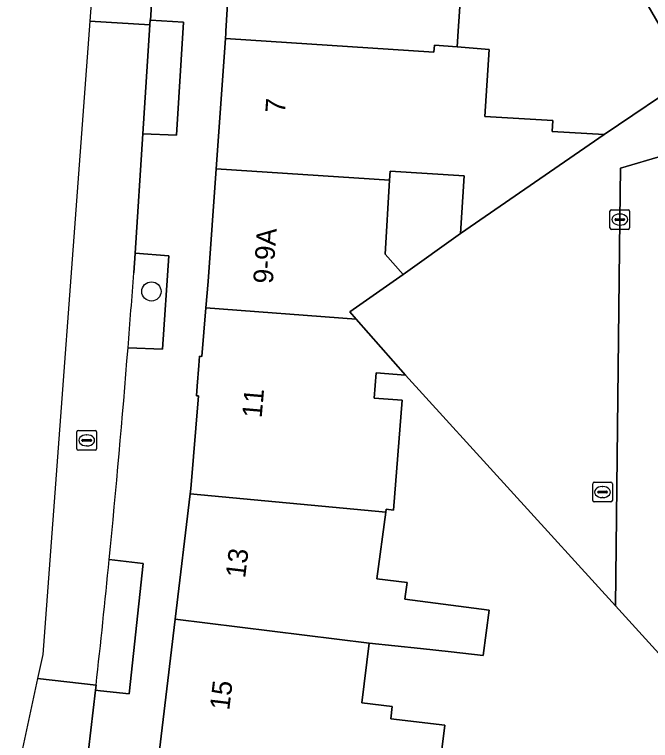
# Model space of a CAD drawing. Extents: x 161798 to 162385, y 382315 to 382833.
# Drawn here: x 161865.36 to 161897.65, y 382713.97 to 382750.85 of the extents above; entities that cross this region are included whole.
import ezdxf

# ---------------------------------------------------------------- set-up
doc = ezdxf.new("R2010")
doc.units = 0
for name, color, linetype in [('IMGEO_Boom', 7, 'Continuous'), ('IMGEO_Erf', 7, 'Continuous'), ('IMGEO_Groenvoorziening', 7, 'Continuous'), ('IMGEO_Kolk', 7, 'Continuous'), ('IMGEO_Pand', 7, 'Continuous'), ('IMGEO_Pand_nummerreeks', 7, 'Continuous'), ('IMGEO_Parkeervlak_open', 7, 'Continuous'), ('IMGEO_Rijbaan_lokaal_gesloten', 7, 'Continuous'), ('IMGEO_Rijbaan_lokaal_open', 7, 'Continuous'), ('IMGEO_Rioolput', 7, 'Continuous'), ('IMGEO_Voetpad_open', 7, 'Continuous')]:
    doc.layers.add(name, color=color, linetype=linetype)

msp = doc.modelspace()

# ---------------------------------------------------------------- linework, layer by layer
at = {"layer": 'IMGEO_Boom'}
msp.add_circle((161872.309, 382736.778), 0.489, dxfattribs=at)
at = {"layer": 'IMGEO_Erf'}
for points in [[(161896.856, 382752.479), (161894.697, 382756.245), (161894.623, 382756.375), (161893.282, 382756.464), (161893.274, 382756.337), (161876.53, 382757.422), (161876.472, 382756.424), (161893.208, 382755.339), (161893.098, 382753.679), (161888.159, 382754.005), (161887.891, 382750), (161887.838, 382749.211), (161889.46, 382749.074), (161889.246, 382745.673), (161892.698, 382745.456), (161892.664, 382744.91), (161895.29, 382744.746), (161899.614, 382747.667), (161898.277, 382750)], [(161888.191, 382742.655), (161884.435, 382742.891), (161884.406, 382742.431), (161884.171, 382738.68), (161885.096, 382737.631), (161888.007, 382739.717)]]:
    msp.add_lwpolyline(points, close=True, dxfattribs=at)
msp.add_lwpolyline([(161914.601, 382700.2), (161895.871, 382720.8), (161885.214, 382732.521), (161883.719, 382732.64), (161883.617, 382731.364), (161885.045, 382731.25), (161884.598, 382725.662), (161884.227, 382725.711), (161884.207, 382725.558), (161883.762, 382722.186), (161885.292, 382721.984), (161885.216, 382721.407), (161885.181, 382721.141), (161889.451, 382720.579), (161889.149, 382718.29), (161887.532, 382718.465), (161885.972, 382718.634), (161883.37, 382718.916), (161882.998, 382715.886), (161884.534, 382715.698), (161884.458, 382715.074), (161887.209, 382714.737), (161886.79, 382711.321)], dxfattribs=at)
at = {"layer": 'IMGEO_Groenvoorziening'}
msp.add_lwpolyline([(161872.269, 382750.567), (161872.248, 382750.568), (161872.232, 382750.329), (161871.871, 382744.782), (161873.589, 382744.72), (161873.944, 382750.456)], close=True, dxfattribs=at)
for points in [[(161871.122, 382733.92), (161872.865, 382733.841), (161873.191, 382738.581), (161871.478, 382738.731)], [(161871.478, 382738.731), (161871.413, 382737.727)], [(161869.5, 382716.779), (161869.47, 382716.521), (161869.724, 382716.493), (161871.181, 382716.336), (161871.891, 382722.957), (161870.164, 382723.153)]]:
    msp.add_lwpolyline(points, dxfattribs=at)
for centre, radius, start, end in [((161356.253, 382775.19), 516.521, 355.41715, 355.84068), ((161305.964, 382778.706), 566.929, 353.72893, 354.3766)]:
    msp.add_arc(centre, radius, start, end, dxfattribs=at)
at = {"layer": 'IMGEO_Kolk'}
for p, q in [((161895.59, 382740.003), (161895.59, 382740.855)), ((161895.665, 382740.929), (161896.517, 382740.929)), ((161896.078, 382740.709), (161896.103, 382740.709)), ((161896.591, 382740.855), (161896.591, 382740.003)), ((161895.849, 382740.423), (161895.849, 382740.435)), ((161896.287, 382740.386), (161895.889, 382740.386)), ((161895.892, 382740.472), (161896.29, 382740.472)), ((161896.333, 382740.435), (161896.333, 382740.423)), ((161896.517, 382739.929), (161895.665, 382739.929)), ((161896.101, 382740.149), (161896.076, 382740.149)), ((161894.715, 382726.161), (161894.715, 382727.013)), ((161894.79, 382727.087), (161895.642, 382727.087)), ((161895.716, 382727.013), (161895.716, 382726.161)), ((161895.203, 382726.867), (161895.228, 382726.867)), ((161894.974, 382726.581), (161894.974, 382726.593)), ((161895.412, 382726.544), (161895.014, 382726.544)), ((161895.017, 382726.63), (161895.415, 382726.63)), ((161895.226, 382726.307), (161895.201, 382726.307)), ((161895.458, 382726.593), (161895.458, 382726.581)), ((161895.642, 382726.087), (161894.79, 382726.087))]:
    msp.add_line(p, q, dxfattribs=at)
for points in [[(161895.59, 382740.003), (161895.59, 382740.855)], [(161895.665, 382740.929), (161896.517, 382740.929)], [(161896.591, 382740.855), (161896.591, 382740.003)], [(161896.517, 382739.929), (161895.665, 382739.929)], [(161894.715, 382726.161), (161894.715, 382727.013)], [(161894.79, 382727.087), (161895.642, 382727.087)], [(161895.716, 382727.013), (161895.716, 382726.161)], [(161895.642, 382726.087), (161894.79, 382726.087)]]:
    msp.add_lwpolyline(points, dxfattribs=at)
for centre, radius, start, end in [((161895.667, 382740.853), 0.0765, 91.552, 178.448), ((161895.667, 382740.853), 0.0765, 91.552, 178.448), ((161896.515, 382740.853), 0.0765, 1.552, 88.448), ((161896.515, 382740.853), 0.0765, 1.552, 88.448), ((161895.889, 382740.432), 0.0403, 85.8775, 175.7526), ((161895.886, 382740.422), 0.0366, 178.938, 274.7102), ((161896.29, 382740.429), 0.043, 264.8664, 352.4533), ((161896.294, 382740.434), 0.0386, 1.7309, 96.639), ((161895.667, 382740.005), 0.0765, 181.552, 268.448), ((161895.667, 382740.005), 0.0765, 181.552, 268.448), ((161896.515, 382740.005), 0.0765, 271.552, 358.448), ((161896.515, 382740.005), 0.0765, 271.552, 358.448), ((161894.792, 382727.011), 0.0765, 91.552, 178.448), ((161894.792, 382727.011), 0.0765, 91.552, 178.448), ((161895.64, 382727.011), 0.0765, 1.552, 88.448), ((161895.64, 382727.011), 0.0765, 1.552, 88.448), ((161895.014, 382726.59), 0.0403, 85.8775, 175.7526), ((161895.011, 382726.58), 0.0366, 178.938, 274.7102), ((161895.415, 382726.587), 0.043, 264.8664, 352.4533), ((161895.419, 382726.592), 0.0386, 1.7309, 96.639), ((161894.792, 382726.163), 0.0765, 181.552, 268.448), ((161894.792, 382726.163), 0.0765, 181.552, 268.448), ((161895.64, 382726.163), 0.0765, 271.552, 358.448), ((161895.64, 382726.163), 0.0765, 271.552, 358.448)]:
    msp.add_arc(centre, radius, start, end, dxfattribs=at)
for centre, major_axis, ratio, start_param, end_param in [((161896.077, 382740.429), (-0.387, 0.002), 0.722429, 4.712389, 7.853982), ((161896.102, 382740.429), (-0.39, 0.002), 0.717154, 1.570796, 4.712389), ((161895.202, 382726.587), (-0.387, 0.002), 0.722429, 4.712389, 7.853982), ((161895.227, 382726.587), (-0.39, 0.002), 0.717154, 1.570796, 4.712389)]:
    msp.add_ellipse(centre, major_axis=major_axis, ratio=ratio, start_param=start_param, end_param=end_param, dxfattribs=at)
at = {"layer": 'IMGEO_Pand'}
for points in [[(161886.655, 382748.938), (161886.677, 382749.284), (161887.838, 382749.211), (161887.891, 382750), (161888.159, 382754.005), (161893.098, 382753.679), (161893.208, 382755.339), (161876.472, 382756.424), (161876.094, 382750), (161876.088, 382749.897), (161876.069, 382749.624)], [(161892.664, 382744.91), (161892.698, 382745.456), (161889.246, 382745.673), (161889.46, 382749.074), (161887.838, 382749.211), (161886.677, 382749.284), (161886.655, 382748.938), (161876.069, 382749.624), (161875.598, 382743.001), (161884.406, 382742.431), (161884.435, 382742.891), (161888.191, 382742.655), (161888.007, 382739.717), (161895.29, 382744.746)], [(161884.171, 382738.68), (161884.406, 382742.431), (161875.598, 382743.001), (161875.191, 382737.286), (161875.078, 382735.954), (161882.708, 382735.363), (161882.38, 382735.735), (161885.096, 382737.631)], [(161885.045, 382731.25), (161883.617, 382731.364), (161883.719, 382732.64), (161885.214, 382732.521), (161882.708, 382735.363), (161875.078, 382735.954), (161874.867, 382733.48), (161874.758, 382733.485), (161874.718, 382733.013), (161874.629, 382731.958), (161874.59, 382731.483), (161874.7, 382731.474), (161874.306, 382726.749), (161874.275, 382726.494), (161884.207, 382725.558), (161884.227, 382725.711), (161884.598, 382725.662)], [(161884.207, 382725.558), (161874.275, 382726.494), (161873.512, 382720.129), (161883.37, 382718.916), (161885.972, 382718.634), (161887.532, 382718.465), (161889.149, 382718.29), (161889.451, 382720.579), (161885.181, 382721.141), (161885.216, 382721.407), (161885.292, 382721.984), (161883.762, 382722.186)], [(161873.512, 382720.129), (161872.665, 382713.056), (161886.79, 382711.321), (161887.209, 382714.737), (161884.458, 382715.074), (161884.534, 382715.698), (161882.998, 382715.886), (161883.37, 382718.916)]]:
    msp.add_lwpolyline(points, close=True, dxfattribs=at)
at = {"layer": 'IMGEO_Parkeervlak_open'}
msp.add_lwpolyline([(161896.963, 382754.408), (161896.856, 382752.479), (161898.277, 382750), (161899.614, 382747.667), (161895.29, 382744.746), (161888.007, 382739.717), (161885.096, 382737.631), (161882.38, 382735.735), (161882.708, 382735.363), (161885.214, 382732.521), (161895.871, 382720.8), (161896.091, 382740.429), (161896.119, 382743.033), (161900.49, 382744.324), (161900.142, 382749.934)], close=True, dxfattribs=at)
at = {"layer": 'IMGEO_Rijbaan_lokaal_gesloten'}
for points in [[(161871.413, 382737.727), (161871.478, 382738.731), (161871.871, 382744.782), (161872.232, 382750.329), (161869.18, 382750.506), (161866.788, 382718.343), (161866.524, 382717.11)], [(161866.524, 382717.11), (161869.5, 382716.779)]]:
    msp.add_lwpolyline(points, dxfattribs=at)
for centre, radius, start, end in [((161356.253, 382775.19), 516.521, 355.41715, 355.84068), ((161302.462, 382779.091), 570.452, 354.37261, 355.45832), ((161305.964, 382778.706), 566.929, 353.72893, 354.3766)]:
    msp.add_arc(centre, radius, start, end, dxfattribs=at)
at = {"layer": 'IMGEO_Rijbaan_lokaal_open'}
msp.add_lwpolyline([(161899.245, 382795.417), (161896.963, 382754.408), (161900.142, 382749.934), (161900.49, 382744.324), (161896.119, 382743.033), (161896.091, 382740.429), (161895.871, 382720.8), (161914.601, 382700.2), (161917.642, 382696.935), (161921.051, 382693.277), (161925.083, 382696.984), (161922.903, 382699.334), (161920.781, 382701.625), (161909.25, 382714.065), (161906.086, 382717.146), (161905.916, 382717.334), (161905.746, 382717.526)], dxfattribs=at)
for points in [[(161869.18, 382750.506), (161872.232, 382750.329), (161872.248, 382750.568), (161872.269, 382750.567), (161873.039, 382762.948), (161873.007, 382762.949), (161873.011, 382763.009), (161873.03, 382763.273), (161870.141, 382763.42)], [(161865.358, 382711.665), (161868.849, 382711.229), (161868.878, 382711.442), (161869.47, 382716.521), (161869.5, 382716.779), (161866.524, 382717.11)]]:
    msp.add_lwpolyline(points, close=True, dxfattribs=at)
at = {"layer": 'IMGEO_Rioolput'}
for p, q in [((161868.524, 382728.788), (161868.524, 382729.64)), ((161868.599, 382729.714), (161869.451, 382729.714)), ((161869.525, 382729.64), (161869.525, 382728.788)), ((161868.783, 382729.208), (161868.783, 382729.22)), ((161868.826, 382729.257), (161869.224, 382729.257)), ((161869.012, 382729.494), (161869.037, 382729.494)), ((161869.267, 382729.22), (161869.267, 382729.208)), ((161869.221, 382729.171), (161868.823, 382729.171)), ((161869.035, 382728.934), (161869.01, 382728.934)), ((161869.451, 382728.714), (161868.599, 382728.714))]:
    msp.add_line(p, q, dxfattribs=at)
for points in [[(161868.524, 382728.788), (161868.524, 382729.64)], [(161868.599, 382729.714), (161869.451, 382729.714)], [(161869.525, 382729.64), (161869.525, 382728.788)], [(161869.451, 382728.714), (161868.599, 382728.714)]]:
    msp.add_lwpolyline(points, dxfattribs=at)
for centre, radius, start, end in [((161868.601, 382729.638), 0.0765, 91.552, 178.448), ((161868.601, 382729.638), 0.0765, 91.552, 178.448), ((161869.449, 382729.638), 0.0765, 1.552, 88.448), ((161869.449, 382729.638), 0.0765, 1.552, 88.448), ((161868.823, 382729.217), 0.0403, 85.8775, 175.7526), ((161869.228, 382729.219), 0.0386, 1.7309, 96.639), ((161868.82, 382729.207), 0.0366, 178.938, 274.7102), ((161869.224, 382729.214), 0.043, 264.8664, 352.4533), ((161868.601, 382728.79), 0.0765, 181.552, 268.448), ((161868.601, 382728.79), 0.0765, 181.552, 268.448), ((161869.449, 382728.79), 0.0765, 271.552, 358.448), ((161869.449, 382728.79), 0.0765, 271.552, 358.448)]:
    msp.add_arc(centre, radius, start, end, dxfattribs=at)
for centre, major_axis, ratio, start_param, end_param in [((161869.011, 382729.214), (-0.387, 0.002), 0.722429, 4.712389, 7.853982), ((161869.036, 382729.214), (-0.39, 0.002), 0.717154, 1.570796, 4.712389)]:
    msp.add_ellipse(centre, major_axis=major_axis, ratio=ratio, start_param=start_param, end_param=end_param, dxfattribs=at)
at = {"layer": 'IMGEO_Voetpad_open'}
for points in [[(161873.515, 382770.269), (161873.413, 382768.797), (161875.146, 382768.641), (161874.719, 382762.9), (161873.011, 382763.009), (161873.007, 382762.949), (161873.039, 382762.948), (161872.269, 382750.567), (161873.944, 382750.456), (161873.589, 382744.72), (161871.871, 382744.782), (161871.478, 382738.731), (161873.191, 382738.581), (161872.865, 382733.841), (161871.122, 382733.92)], [(161872.665, 382713.056), (161873.512, 382720.129), (161874.275, 382726.494), (161874.306, 382726.749), (161874.7, 382731.474), (161874.59, 382731.483), (161874.629, 382731.958), (161874.718, 382733.013), (161874.758, 382733.485), (161874.867, 382733.48), (161875.078, 382735.954), (161875.191, 382737.286), (161875.598, 382743.001), (161876.069, 382749.624), (161876.088, 382749.897), (161876.094, 382750), (161876.472, 382756.424)], [(161870.164, 382723.153), (161871.891, 382722.957), (161871.181, 382716.336), (161869.724, 382716.493), (161869.47, 382716.521), (161868.878, 382711.442), (161870.604, 382711.225), (161869.743, 382704.976), (161868.012, 382705.223)]]:
    msp.add_lwpolyline(points, dxfattribs=at)
msp.add_arc((161302.462, 382779.091), 570.452, 354.37261, 355.45832, dxfattribs=at)

# ---------------------------------------------------------------- texts
at = {"layer": 'IMGEO_Pand_nummerreeks'}
for s, rotation, p in [('7', 85.9322, (161879.086, 382745.805)), ('9-9A', 85.9322, (161878.47, 382737.147)), ('11', 85.0957, (161877.905, 382730.323)), ('13', 83.0789, (161877.065, 382722.185)), ('15', 83.1642, (161876.258, 382715.471))]:
    msp.add_text(s, height=1, rotation=rotation, dxfattribs=at).set_placement(p)

doc.saveas('drawing.dxf')
